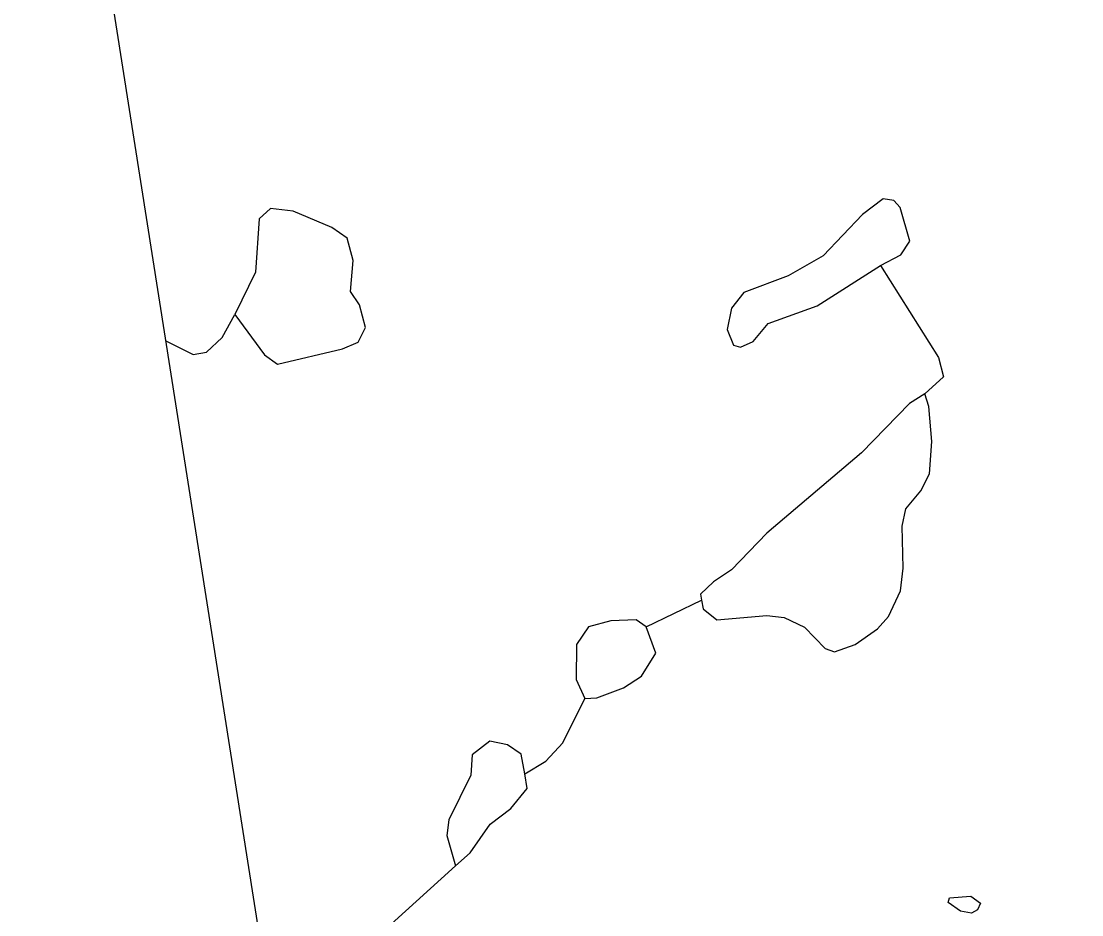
# Model space of a CAD drawing. Extents: x 646142 to 649934, y 5874075 to 5876351.
# Drawn here: x 649328.7 to 649408.6, y 5875582.7 to 5875650 of the extents above; entities that cross this region are included whole.
import ezdxf

# ---------------------------------------------------------------- set-up
doc = ezdxf.new("R2010")
doc.units = 0
doc.layers.add('Niveau 63', color=7, linetype='Continuous')

msp = doc.modelspace()

# ---------------------------------------------------------------- linework, layer by layer
at = {"layer": 'Niveau 63'}
for p, q in [((649393.641, 5875636.595), (649392.085, 5875635.419)), ((649394.429, 5875636.476), (649393.641, 5875636.595)), ((649394.917, 5875635.945), (649394.429, 5875636.476)), ((649395.641, 5875633.407), (649394.917, 5875635.945)), ((649392.085, 5875635.419), (649389.11, 5875632.319)), ((649394.951, 5875632.387), (649395.641, 5875633.407)), ((649389.11, 5875632.319), (649386.473, 5875630.81)), ((649393.437, 5875631.582), (649394.951, 5875632.387)), ((649388.672, 5875628.545), (649393.437, 5875631.582)), ((649386.473, 5875630.81), (649383.147, 5875629.558)), ((649354.203, 5875628.608), (649353.515, 5875629.634)), ((649383.147, 5875629.558), (649382.222, 5875628.36)), ((649354.651, 5875626.917), (649354.203, 5875628.608)), ((649384.973, 5875627.214), (649388.672, 5875628.545)), ((649383.83, 5875625.859), (649384.973, 5875627.214)), ((649354.098, 5875625.798), (649354.651, 5875626.917)), ((649352.92, 5875625.309), (649354.098, 5875625.798)), ((649382.354, 5875625.587), (649382.886, 5875625.427)), ((649382.886, 5875625.427), (649383.83, 5875625.859)), ((649396.759, 5875621.921), (649395.618, 5875621.195)), ((649397.073, 5875620.958), (649396.759, 5875621.921)), ((649395.329, 5875613.253), (649396.472, 5875614.608)), ((649395.07, 5875611.937), (649395.329, 5875613.253)), ((649395.143, 5875608.77), (649395.07, 5875611.937)), ((649384.866, 5875611.425), (649382.204, 5875608.658)), ((649382.204, 5875608.658), (649380.847, 5875607.756)), ((649380.847, 5875607.756), (649379.882, 5875606.814)), ((649375.792, 5875604.369), (649379.95, 5875606.38)), ((649375.792, 5875604.369), (649379.95, 5875606.38)), ((649375.792, 5875604.369), (649379.95, 5875606.38)), ((649379.882, 5875606.814), (649379.95, 5875606.38)), ((649379.95, 5875606.38), (649380.076, 5875605.711)), ((649375.792, 5875604.369), (649375.021, 5875604.896)), ((649384.872, 5875605.21), (649386.169, 5875605.07)), ((649393.208, 5875604.214), (649394.035, 5875605.134)), ((649376.511, 5875602.377), (649375.792, 5875604.369)), ((649391.514, 5875603.016), (649393.208, 5875604.214)), ((649370.536, 5875603.036), (649370.528, 5875600.382)), ((649375.426, 5875600.647), (649376.511, 5875602.377)), ((649389.272, 5875602.724), (649389.96, 5875602.468)), ((649389.96, 5875602.468), (649391.514, 5875603.016)), ((649374.067, 5875599.765), (649375.426, 5875600.647)), ((649370.528, 5875600.382), (649371.176, 5875598.966)), ((649372.061, 5875599.004), (649374.067, 5875599.765)), ((649371.176, 5875598.966), (649372.061, 5875599.004)), ((649364.011, 5875595.733), (649362.693, 5875594.716)), ((649365.35, 5875595.458), (649364.011, 5875595.733)), ((649362.693, 5875594.716), (649362.591, 5875593.181)), ((649362.591, 5875593.181), (649360.933, 5875589.823)), ((649366.837, 5875592.189), (649366.643, 5875593.292)), ((649360.933, 5875589.823), (649360.774, 5875588.644)), ((649360.774, 5875588.644), (649361.44, 5875586.339)), ((649361.44, 5875586.339), (649362.541, 5875587.322))]:
    msp.add_line(p, q, dxfattribs=at)
msp.add_lwpolyline([(649366.035, 5875457.962), (649682.147, 5875507.696), (649644.846, 5875744.78), (649328.735, 5875695.046)], close=True, dxfattribs=at)
for points in [[(649393.437, 5875631.582), (649394.951, 5875632.387), (649395.641, 5875633.407), (649394.917, 5875635.945), (649394.429, 5875636.476), (649393.641, 5875636.595), (649392.085, 5875635.419), (649389.11, 5875632.319), (649386.473, 5875630.81), (649383.147, 5875629.558), (649382.222, 5875628.36), (649381.885, 5875626.768), (649382.354, 5875625.587), (649382.886, 5875625.427), (649383.83, 5875625.859), (649384.973, 5875627.214), (649388.672, 5875628.545), (649393.437, 5875631.582)], [(649346.383, 5875631.083), (649344.822, 5875627.881), (649347.04, 5875624.849), (649348.04, 5875624.156), (649352.92, 5875625.309), (649354.098, 5875625.798), (649354.651, 5875626.917), (649354.203, 5875628.608), (649353.515, 5875629.634), (649353.717, 5875631.953), (649353.269, 5875633.644), (649352.109, 5875634.454), (649349.203, 5875635.677), (649347.512, 5875635.877), (649346.643, 5875635.092), (649346.383, 5875631.083)], [(649349.203, 5875635.677), (649347.512, 5875635.877), (649346.643, 5875635.092)], [(649346.643, 5875635.092), (649346.383, 5875631.083), (649344.822, 5875627.881)], [(649353.269, 5875633.644), (649352.109, 5875634.454), (649349.203, 5875635.677)], [(649353.515, 5875629.634), (649353.717, 5875631.953), (649353.269, 5875633.644)], [(649393.437, 5875631.582), (649397.787, 5875624.654), (649398.178, 5875623.197), (649396.759, 5875621.921)], [(649339.614, 5875625.899), (649341.69, 5875624.878), (649342.675, 5875625.053), (649343.856, 5875626.17), (649344.822, 5875627.881)], [(649344.822, 5875627.881), (649347.04, 5875624.849), (649348.04, 5875624.156), (649352.92, 5875625.309)], [(649382.222, 5875628.36), (649381.885, 5875626.768), (649382.354, 5875625.587)], [(649397.073, 5875620.958), (649396.759, 5875621.921), (649395.618, 5875621.195), (649391.994, 5875617.466), (649384.866, 5875611.425), (649382.204, 5875608.658), (649380.847, 5875607.756), (649379.882, 5875606.814), (649379.95, 5875606.38), (649380.076, 5875605.711), (649381.117, 5875604.883), (649384.872, 5875605.21), (649386.169, 5875605.07), (649387.702, 5875604.34), (649389.272, 5875602.724), (649389.96, 5875602.468), (649391.514, 5875603.016), (649393.208, 5875604.214), (649394.035, 5875605.134), (649394.944, 5875607.079), (649395.143, 5875608.77), (649395.07, 5875611.937), (649395.329, 5875613.253), (649396.472, 5875614.608), (649397.122, 5875615.884), (649397.305, 5875618.322), (649397.073, 5875620.958)], [(649395.618, 5875621.195), (649391.994, 5875617.466), (649384.866, 5875611.425)], [(649396.472, 5875614.608), (649397.122, 5875615.884), (649397.305, 5875618.322), (649397.073, 5875620.958)], [(649394.035, 5875605.134), (649394.944, 5875607.079), (649395.143, 5875608.77)], [(649380.076, 5875605.711), (649381.117, 5875604.883), (649384.872, 5875605.21)], [(649375.792, 5875604.369), (649375.021, 5875604.896), (649373.133, 5875604.801), (649371.442, 5875604.353), (649370.536, 5875603.036), (649370.528, 5875600.382), (649371.176, 5875598.966), (649372.061, 5875599.004), (649374.067, 5875599.765), (649375.426, 5875600.647), (649376.511, 5875602.377), (649375.792, 5875604.369)], [(649375.021, 5875604.896), (649373.133, 5875604.801), (649371.442, 5875604.353), (649370.536, 5875603.036)], [(649386.169, 5875605.07), (649387.702, 5875604.34), (649389.272, 5875602.724)], [(649366.643, 5875593.292), (649368.236, 5875594.231), (649369.518, 5875595.607), (649371.176, 5875598.966)], [(649366.643, 5875593.292), (649366.37, 5875594.768), (649365.35, 5875595.458), (649364.011, 5875595.733), (649362.693, 5875594.716), (649362.591, 5875593.181), (649360.933, 5875589.823), (649360.774, 5875588.644), (649361.44, 5875586.339), (649362.541, 5875587.322), (649364.04, 5875589.502), (649365.596, 5875590.678), (649366.837, 5875592.189), (649366.643, 5875593.292)], [(649366.643, 5875593.292), (649366.37, 5875594.768), (649365.35, 5875595.458)], [(649362.541, 5875587.322), (649364.04, 5875589.502), (649365.596, 5875590.678), (649366.837, 5875592.189)], [(649350.72, 5875575.076), (649352.613, 5875577.844), (649354.703, 5875580.258), (649361.44, 5875586.339)], [(649398.518, 5875583.589), (649398.627, 5875583.93), (649400.226, 5875584.06), (649400.954, 5875583.547), (649400.733, 5875583.026), (649400.286, 5875582.773), (649399.449, 5875582.946), (649398.518, 5875583.589)], [(649398.518, 5875583.589), (649398.627, 5875583.93), (649400.226, 5875584.06), (649400.954, 5875583.547), (649400.733, 5875583.026), (649400.286, 5875582.773), (649399.449, 5875582.946), (649398.518, 5875583.589)]]:
    msp.add_lwpolyline(points, dxfattribs=at)

doc.saveas('drawing.dxf')
